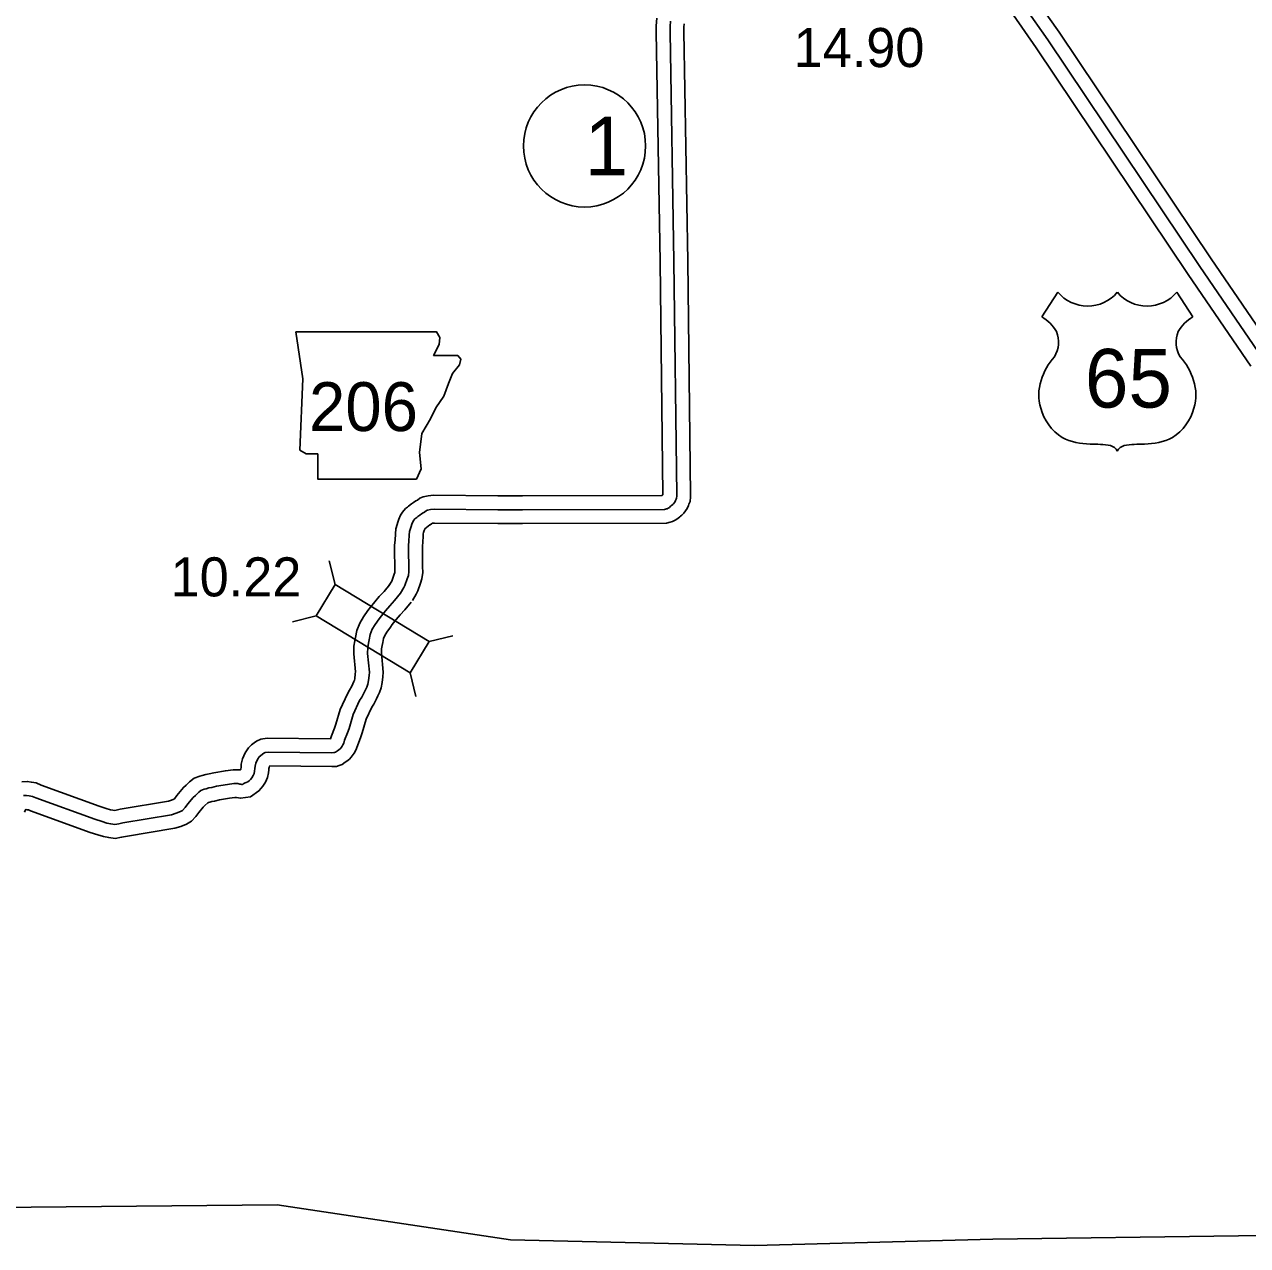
# Model space of a CAD drawing. Extents: x -83719 to 153526, y -11835 to 11446.
# Drawn here: x 12047.2 to 12488, y -935.6 to -495.7 of the extents above; entities that cross this region are included whole.
import ezdxf

# ---------------------------------------------------------------- set-up
doc = ezdxf.new("R2010")
doc.units = 0
for name, color, linetype in [('Level 10', 7, 'Continuous'), ('Level 15', 7, 'Continuous'), ('Level 2', 7, 'Continuous'), ('Level 20', 7, 'Continuous'), ('Level 21', 7, 'Continuous'), ('Level 22', 7, 'Continuous'), ('Level 25', 7, 'Continuous'), ('Level 27', 7, 'Continuous'), ('Level 58', 7, 'Continuous'), ('Level 59', 7, 'Continuous')]:
    doc.layers.add(name, color=color, linetype=linetype)

msp = doc.modelspace()

# ---------------------------------------------------------------- linework, layer by layer
at = {"layer": 'Level 10'}
for points in [[(12275.17, -493.43), (12274.9, -496.22), (12274.9, -498.48), (12276.28, -581.16), (12277.3, -664.97), (12277.29, -665.08), (12277.25, -665.12), (12276.94, -665.38), (12226.69, -665.51), (12217.85, -665.48), (12194.67, -665.29), (12192.72, -665.44), (12190.91, -665.91), (12189.76, -666.39), (12188.8, -667.02), (12188.27, -667.3), (12187.4, -667.88), (12186.73, -668.41), (12185.63, -669.18), (12185.26, -669.59), (12184.52, -670.1), (12183.47, -671.33), (12182.77, -672.46), (12182.08, -673.95), (12181.78, -674.98), (12181.49, -675.82), (12181.08, -677.43), (12180.9, -679.24), (12180.76, -681.42), (12180.62, -683.25), (12180.62, -685.35), (12180.62, -687.26), (12180.69, -689.35), (12180.72, -691.15), (12180.75, -692.5), (12180.66, -693.14), (12180.46, -693.77), (12179.71, -695.86), (12179.56, -696.18), (12178.45, -698.01)], [(12285.02, -495.5), (12284.9, -496.71), (12284.9, -498.39), (12286.28, -581.01), (12287.3, -665.24), (12287.26, -665.88), (12287.19, -667.49), (12286.71, -668.54), (12286.54, -669.02), (12286.04, -670.11), (12285.5, -670.86), (12284.84, -671.78), (12284.09, -672.44), (12283.62, -672.82), (12283.36, -673.04), (12282.68, -673.67), (12281.72, -674.27), (12280.75, -674.79), (12279.9, -675.04), (12278.56, -675.37), (12226.69, -675.51), (12217.79, -675.48), (12195.02, -675.29), (12194.37, -675.34), (12194.32, -675.36), (12193.9, -675.63), (12193.42, -675.89), (12193.29, -675.97), (12191.51, -677.38), (12191.48, -677.45), (12191.31, -678.02), (12191.07, -678.71), (12190.95, -679.18), (12190.87, -680.04), (12190.74, -682.13), (12190.62, -683.64), (12190.62, -685.34), (12190.62, -687.09), (12190.69, -689.08), (12190.72, -690.95), (12190.76, -693.07), (12190.45, -695.37), (12189.93, -697), (12188.95, -699.72), (12188.37, -700.94), (12187.01, -703.18)], [(12178.86, -697.42), (12176.79, -699.94), (12175.09, -701.79), (12173.51, -703.72), (12171.95, -705.6), (12170.99, -706.86), (12169.41, -709.11), (12168.07, -711.32), (12166.99, -714.05), (12166.49, -716.48), (12166.27, -717.71), (12165.95, -719.67), (12165.86, -722.42), (12166.48, -728.95), (12166.4, -729.66), (12166.25, -731.36), (12166.15, -731.92), (12165.95, -732.43), (12165.58, -733.23), (12165.15, -734.09), (12164.4, -735.56), (12163.58, -736.85), (12161.03, -742.45), (12159.44, -747.7), (12158.9, -749.18), (12157.87, -751.91), (12157.63, -752.65), (12157.45, -752.99), (12157.39, -753.03), (12134.69, -752.78), (12132.44, -753.13), (12130.87, -753.91), (12130.05, -754.53), (12129.07, -755.22), (12127.91, -756.29), (12126.74, -758.05), (12125.81, -760.19), (12125.36, -762.16), (12125.27, -763.25), (12125.2, -763.95), (12125.13, -764.06), (12125.04, -764.16), (12123.52, -764.17), (12122.4, -764.17), (12119.65, -764.52), (12115.47, -765.23), (12113.75, -765.63), (12112.58, -765.82), (12111.23, -766.21), (12110.45, -766.45), (12108.33, -767.18), (12106.68, -768.54), (12105.5, -769.73), (12104.51, -770.56), (12102.11, -773.4), (12101.22, -774.64), (12101.06, -774.8), (12100.22, -775.15), (12099.06, -775.51), (12081.71, -778.36), (12080.28, -778.7), (12079.69, -778.79), (12079.06, -778.72), (12078.16, -778.55), (12076.71, -778.08), (12074.15, -777.27), (12053.2, -769.68), (12051.44, -768.87), (12049.7, -768.67), (12048.23, -768.38), (12046.28, -768.5)], [(12186.59, -703.77), (12184.33, -706.52), (12182.64, -708.35), (12181.22, -710.08), (12179.78, -711.82), (12179.07, -712.76), (12177.79, -714.58), (12177.06, -715.78), (12176.61, -716.92), (12176.31, -718.36), (12176.13, -719.39), (12175.92, -720.64), (12175.88, -722.1), (12176.54, -729.04), (12176.35, -730.67), (12176.17, -732.71), (12175.81, -734.68), (12175.14, -736.37), (12174.58, -737.58), (12174.08, -738.59), (12173.09, -740.52), (12172.39, -741.63), (12170.41, -745.98), (12168.93, -750.87), (12168.27, -752.67), (12167.31, -755.21), (12166.88, -756.54), (12166.46, -757.33), (12166.09, -758.19), (12165.01, -759.68), (12164.34, -760.35), (12163.36, -761.09), (12162.78, -761.45), (12161.71, -762.22), (12160.68, -762.63), (12159.67, -762.97), (12158, -763.03), (12135.69, -762.79), (12135.54, -762.89), (12135.36, -763.32), (12135.27, -763.69), (12135.23, -764.19), (12135.11, -765.31), (12134.85, -766.94), (12134.08, -768.64), (12133.11, -770.13), (12132.47, -770.86), (12131.72, -771.81), (12128.64, -773.93), (12125.03, -774.45), (12123.6, -774.17), (12123.52, -774.17), (12123.04, -774.17), (12121.13, -774.41), (12117.44, -775.04), (12115.68, -775.45), (12114.79, -775.59), (12114.07, -775.8), (12113.52, -775.97), (12113.34, -776.03), (12112.27, -777.1), (12111.6, -777.66), (12110, -779.56), (12108.96, -781), (12107.35, -782.73), (12105.61, -783.75), (12103.62, -784.56), (12101.38, -785.27), (12083.66, -788.18), (12082.22, -788.51), (12079.95, -788.88), (12077.57, -788.62), (12075.67, -788.26), (12073.65, -787.6), (12070.94, -786.74), (12049.41, -778.94), (12048.7, -778.62), (12048.17, -778.56), (12047.72, -778.47), (12047.51, -778.81), (12047.27, -779.39)]]:
    msp.add_lwpolyline(points, dxfattribs=at)
at = {"layer": 'Level 15'}
for points in [[(12404.5, -476.1), (12406.27, -478.48), (12408.04, -480.97), (12411.88, -486.69), (12420.13, -498.43), (12474.91, -580.1), (12497.52, -613.17)], [(12396.47, -482.06), (12398.18, -484.35), (12399.81, -486.66), (12403.64, -492.35), (12411.88, -504.09), (12466.63, -585.71), (12489.21, -618.75)]]:
    msp.add_lwpolyline(points, dxfattribs=at)
at = {"layer": 'Level 2'}
msp.add_lwpolyline([(12563.68, -931.19), (12484.73, -932.05), (12396.27, -933.3), (12310.31, -935.55), (12222.39, -933.54), (12138.32, -920.94), (12049.66, -921.79), (11956.84, -923.15), (11956.01, -923.31)], dxfattribs=at)
at = {"layer": 'Level 20'}
for p, q in [((12159.17, -697.46), (12157.08, -688.91)), ((12152.32, -708.74), (12143.78, -710.84)), ((12193.03, -718), (12201.57, -715.9)), ((12186.18, -729.28), (12188.27, -737.83))]:
    msp.add_line(p, q, dxfattribs=at)
msp.add_lwpolyline([(12193.03, -718), (12159.17, -697.46), (12152.32, -708.74), (12186.18, -729.28)], close=True, dxfattribs=at)
at = {"layer": 'Level 21'}
msp.add_lwpolyline([(12145.03, -606.43), (12147.56, -623.35), (12146.44, -649.01), (12148.69, -650.42), (12152.92, -650.42), (12152.92, -659.44), (12188.45, -659.44), (12190.14, -655.78), (12189.58, -649.86), (12190.42, -643.09), (12193.53, -637.73), (12195.5, -633.79), (12198.32, -629.56), (12200.01, -625.04), (12201.42, -621.38), (12203.96, -618.28), (12204.52, -616.3), (12203.39, -614.89), (12194.65, -614.89), (12196.63, -610.95), (12196.91, -608.41), (12195.74, -606.46)], close=True, dxfattribs=at)
at = {"layer": 'Level 22'}
for p, q in [((12419.64, -592.13), (12413.87, -601.05)), ((12462.53, -592.13), (12468.3, -601.05))]:
    msp.add_line(p, q, dxfattribs=at)
for centre, radius, start, end in [((12430.38, -583.09), 14.04, 220.075, 319.6701), ((12451.79, -583.09), 14.04, 220.3299, 319.925), ((12406.33, -614.01), 14.99, 30.7809, 59.9883), ((12475.84, -614.01), 14.99, 120.0117, 149.2191), ((12409.63, -610.05), 10.28, 328.8105, 21.2108), ((12472.54, -610.05), 10.28, 158.7892, 211.1895), ((12436.5, -631.11), 23.97, 138.9565, 162.6913), ((12445.67, -631.11), 23.97, 17.3087, 41.0435), ((12428.58, -629.15), 15.84, 160.9576, 197.3819), ((12453.59, -629.15), 15.84, 342.6181, 19.0424), ((12431.16, -629.11), 18.33, 195.1074, 237.1312), ((12451.01, -629.11), 18.33, 302.8688, 344.8926), ((12431.5, -623.33), 23.53, 244.0771, 269.5779), ((12432.05, -689.97), 43.11, 81.1942, 90.9539), ((12437.44, -651.32), 4.13, 28.0342, 72.9864), ((12444.73, -651.32), 4.13, 107.0136, 151.9658), ((12450.12, -689.97), 43.11, 89.0461, 98.8058), ((12450.67, -623.33), 23.53, 270.4221, 295.9229)]:
    msp.add_arc(centre, radius, start, end, dxfattribs=at)
at = {"layer": 'Level 27'}
msp.add_circle((12249.06, -539.46), 22, dxfattribs=at)
at = {"layer": 'Level 59'}
for points in [[(12400.49, -479.08), (12402.22, -481.41), (12403.92, -483.81), (12407.76, -489.52), (12416.01, -501.26), (12470.77, -582.91), (12493.37, -615.96)], [(12280.09, -494.46), (12279.9, -496.47), (12279.9, -498.44), (12281.28, -581.08), (12282.3, -665.1), (12282.27, -665.6), (12282.24, -666.3), (12282.07, -666.67), (12281.9, -667.14), (12281.7, -667.57), (12281.44, -667.94), (12281.1, -668.4), (12280.84, -668.64), (12280.44, -668.97), (12280.07, -669.27), (12279.64, -669.67), (12279.2, -669.94), (12278.84, -670.14), (12278.6, -670.21), (12277.94, -670.38), (12226.69, -670.51), (12217.82, -670.48), (12194.85, -670.29), (12193.55, -670.39), (12192.51, -670.66), (12192.11, -670.83), (12191.35, -671.33), (12190.85, -671.59), (12190.35, -671.93), (12189.71, -672.43), (12188.95, -672.96), (12188.58, -673.36), (12187.91, -673.83), (12187.51, -674.3), (12187.18, -674.83), (12186.78, -675.7), (12186.55, -676.5), (12186.28, -677.27), (12186.02, -678.3), (12185.88, -679.64), (12185.75, -681.77), (12185.62, -683.44), (12185.62, -685.34), (12185.62, -687.18), (12185.69, -689.22), (12185.72, -691.05), (12185.76, -692.79), (12185.56, -694.25), (12185.19, -695.39), (12184.33, -697.79), (12183.96, -698.56), (12182.73, -700.59)], [(12182.73, -700.59), (12180.56, -703.23), (12178.86, -705.07), (12177.36, -706.9), (12175.86, -708.71), (12175.03, -709.81), (12173.6, -711.84), (12172.57, -713.55), (12171.8, -715.48), (12171.4, -717.42), (12171.2, -718.55), (12170.94, -720.15), (12170.87, -722.26), (12171.51, -729), (12171.38, -730.16), (12171.21, -732.03), (12170.98, -733.3), (12170.55, -734.4), (12170.08, -735.4), (12169.61, -736.34), (12168.75, -738.04), (12167.98, -739.24), (12165.72, -744.22), (12164.19, -749.29), (12163.59, -750.92), (12162.59, -753.56), (12162.26, -754.59), (12161.96, -755.16), (12161.72, -755.7), (12161.19, -756.43), (12161.06, -756.56), (12160.52, -756.96), (12159.99, -757.3), (12159.29, -757.8), (12158.96, -757.93), (12158.76, -758), (12157.92, -758.03), (12135.05, -757.78), (12133.98, -757.95), (12133.52, -758.18), (12132.98, -758.58), (12132.22, -759.12), (12131.75, -759.55), (12131.15, -760.45), (12130.58, -761.75), (12130.32, -762.92), (12130.25, -763.72), (12130.15, -764.66), (12130.02, -765.49), (12129.69, -766.23), (12129.12, -767.09), (12128.62, -767.66), (12128.25, -768.13), (12127.72, -768.5), (12127.12, -768.76), (12126.79, -768.9), (12126.22, -769.16), (12126.22, -769.23), (12125.99, -769.26), (12125.75, -769.43), (12125.55, -769.43), (12125.42, -769.43), (12125.25, -769.4), (12124.95, -769.33), (12124.79, -769.33), (12124.15, -769.16), (12123.52, -769.17), (12122.72, -769.17), (12120.39, -769.47), (12116.45, -770.14), (12114.72, -770.54), (12113.69, -770.71), (12112.65, -771.01), (12111.99, -771.21), (12110.82, -771.61), (12110.05, -772.24), (12108.89, -773.41), (12108.05, -774.11), (12106.05, -776.48), (12105.09, -777.82), (12104.19, -778.79), (12103.39, -779.25), (12101.92, -779.86), (12100.22, -780.39), (12082.68, -783.27), (12081.25, -783.6), (12079.82, -783.84), (12078.32, -783.67), (12076.92, -783.41), (12075.18, -782.84), (12072.55, -782.01), (12051.3, -774.31), (12050.07, -773.75), (12048.94, -773.61), (12047.9, -773.41), (12046.8, -773.48)]]:
    msp.add_lwpolyline(points, dxfattribs=at)

# ---------------------------------------------------------------- texts
at = {"layer": 'Level 21'}
msp.add_text('206', height=17.6, dxfattribs=at).set_placement((12149.75, -642.16))
at = {"layer": 'Level 22'}
msp.add_text('65', height=21.12, dxfattribs=at).set_placement((12429.38, -633.7))
at = {"layer": 'Level 25'}
msp.add_text('14.90', height=14.08, dxfattribs=at).set_placement((12324.43, -511.04))
at = {"layer": 'Level 27'}
msp.add_text('1', height=21.12, dxfattribs=at).set_placement((12249.06, -550.02))
at = {"layer": 'Level 58'}
msp.add_text('10.22', height=14.08, dxfattribs=at).set_placement((12099.88, -701.73))

doc.saveas('drawing.dxf')
